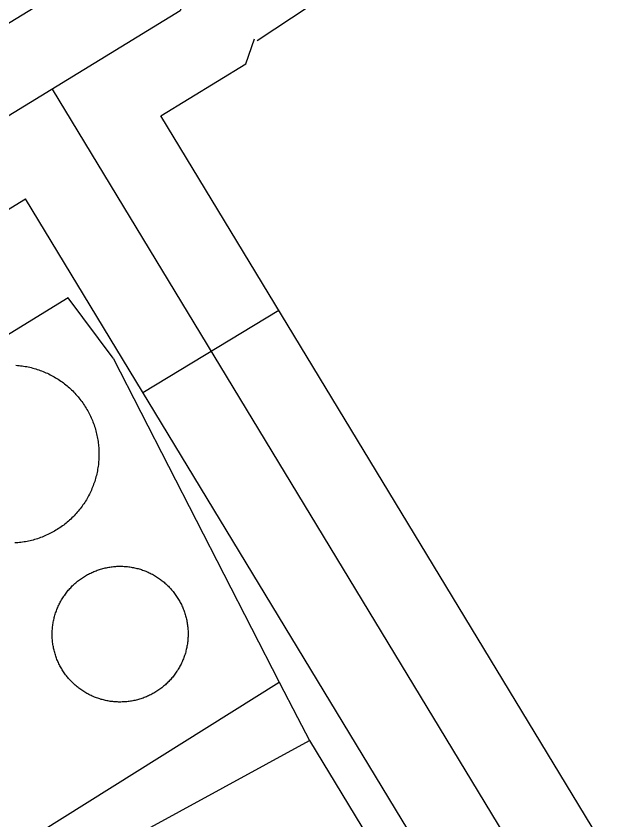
# Model space of a CAD drawing. Extents: x 3651524 to 3689615, y 505651 to 531377.
# Drawn here: x 3681011.2 to 3681126.6, y 516899.4 to 517051.3 of the extents above; entities that cross this region are included whole.
import ezdxf

# ---------------------------------------------------------------- set-up
doc = ezdxf.new("R2010")
doc.units = 0
for name, color, linetype in [('V-DOMW-TANK', 7, 'Continuous'), ('V-ROAD-CNTR', 7, 'Continuous'), ('V-UTIL-LINE', 7, 'Continuous')]:
    doc.layers.add(name, color=color, linetype=linetype)

msp = doc.modelspace()

# ---------------------------------------------------------------- linework, layer by layer
at = {"layer": 'V-DOMW-TANK'}
for points in [[(3681011.193, 516985.308), (3681011.486, 516985.286), (3681011.777, 516985.259), (3681012.07, 516985.226), (3681012.361, 516985.185), (3681012.651, 516985.144), (3681012.94, 516985.095), (3681013.229, 516985.044), (3681013.518, 516984.987), (3681013.804, 516984.923), (3681014.089, 516984.856), (3681014.374, 516984.784), (3681014.656, 516984.706), (3681014.939, 516984.622), (3681015.22, 516984.534), (3681015.496, 516984.44), (3681015.775, 516984.346), (3681016.049, 516984.243), (3681016.323, 516984.137), (3681016.594, 516984.022), (3681016.864, 516983.907), (3681017.13, 516983.786), (3681017.397, 516983.662), (3681017.659, 516983.53), (3681017.921, 516983.395), (3681018.179, 516983.256), (3681018.435, 516983.113), (3681018.687, 516982.963), (3681018.939, 516982.812), (3681019.187, 516982.654), (3681019.432, 516982.492), (3681019.674, 516982.326), (3681019.914, 516982.156), (3681020.151, 516981.982), (3681020.383, 516981.804), (3681020.612, 516981.622), (3681020.839, 516981.435), (3681021.063, 516981.245), (3681021.282, 516981.052), (3681021.501, 516980.854), (3681021.714, 516980.655), (3681021.925, 516980.444), (3681022.13, 516980.235), (3681022.332, 516980.026), (3681022.531, 516979.809), (3681022.726, 516979.59), (3681022.918, 516979.367), (3681023.104, 516979.142), (3681023.289, 516978.912), (3681023.467, 516978.679), (3681023.643, 516978.443), (3681023.813, 516978.206), (3681023.981, 516977.964), (3681024.143, 516977.718), (3681024.3, 516977.472), (3681024.454, 516977.223), (3681024.604, 516976.969), (3681024.749, 516976.715), (3681024.892, 516976.457), (3681025.025, 516976.197)], [(3681025.025, 516976.197), (3681025.161, 516975.934), (3681025.286, 516975.67), (3681025.406, 516975.402), (3681025.525, 516975.134), (3681025.638, 516974.863), (3681025.746, 516974.589), (3681025.849, 516974.314), (3681025.949, 516974.038), (3681026.041, 516973.759), (3681026.131, 516973.481), (3681026.215, 516973.2), (3681026.291, 516972.918), (3681026.369, 516972.631), (3681026.437, 516972.348), (3681026.5, 516972.062), (3681026.559, 516971.773), (3681026.615, 516971.484), (3681026.664, 516971.195), (3681026.707, 516970.905), (3681026.746, 516970.614), (3681026.781, 516970.323), (3681026.809, 516970.03), (3681026.834, 516969.737), (3681026.852, 516969.444), (3681026.865, 516969.151), (3681026.873, 516968.859), (3681026.877, 516968.566), (3681026.875, 516968.271), (3681026.869, 516967.978), (3681026.856, 516967.685), (3681026.838, 516967.392), (3681026.815, 516967.099), (3681026.789, 516966.806), (3681026.756, 516966.516), (3681026.717, 516966.223), (3681026.676, 516965.934), (3681026.627, 516965.643), (3681026.574, 516965.354), (3681026.516, 516965.068), (3681026.453, 516964.781), (3681026.385, 516964.494), (3681026.314, 516964.21), (3681026.236, 516963.927), (3681026.152, 516963.646), (3681026.066, 516963.366), (3681025.972, 516963.087), (3681025.873, 516962.811), (3681025.773, 516962.534), (3681025.664, 516962.262), (3681025.554, 516961.99), (3681025.437, 516961.721), (3681025.316, 516961.453), (3681025.191, 516961.189), (3681025.06, 516960.925), (3681024.925, 516960.665), (3681024.786, 516960.404), (3681024.642, 516960.15), (3681024.493, 516959.897), (3681024.341, 516959.647), (3681024.184, 516959.399), (3681024.022, 516959.155), (3681023.856, 516958.911), (3681023.686, 516958.672), (3681023.512, 516958.436), (3681023.334, 516958.203), (3681023.152, 516957.971), (3681022.965, 516957.744), (3681022.773, 516957.521), (3681022.582, 516957.302), (3681022.384, 516957.085), (3681022.183, 516956.872), (3681021.976, 516956.661), (3681021.767, 516956.456), (3681021.554, 516956.253), (3681021.339, 516956.054), (3681021.12, 516955.858), (3681020.897, 516955.667), (3681020.671, 516955.481), (3681020.442, 516955.297), (3681020.211, 516955.119), (3681019.973, 516954.942), (3681019.735, 516954.772), (3681019.492, 516954.605), (3681019.248, 516954.443), (3681019.002, 516954.283), (3681018.752, 516954.129), (3681018.498, 516953.98), (3681018.245, 516953.834), (3681017.986, 516953.697), (3681017.726, 516953.558), (3681017.464, 516953.429), (3681017.196, 516953.3), (3681016.932, 516953.177), (3681016.663, 516953.06), (3681016.391, 516952.948), (3681016.119, 516952.839), (3681015.844, 516952.735), (3681015.568, 516952.636), (3681015.287, 516952.542), (3681015.011, 516952.454)], [(3681015.011, 516952.454), (3681014.728, 516952.37), (3681014.445, 516952.29), (3681014.163, 516952.217), (3681013.876, 516952.147), (3681013.587, 516952.083), (3681013.303, 516952.024), (3681013.014, 516951.971), (3681012.723, 516951.922), (3681012.434, 516951.879), (3681012.144, 516951.838), (3681011.853, 516951.805), (3681011.56, 516951.776), (3681011.267, 516951.752), (3681010.974, 516951.733)], [(3681024.321, 516945.522), (3681024.513, 516945.634), (3681024.71, 516945.743), (3681024.907, 516945.849), (3681025.105, 516945.952), (3681025.31, 516946.052), (3681025.511, 516946.146), (3681025.714, 516946.238), (3681025.92, 516946.329), (3681026.127, 516946.413), (3681026.336, 516946.494), (3681026.547, 516946.572), (3681026.758, 516946.646), (3681026.971, 516946.716), (3681027.184, 516946.783), (3681027.399, 516946.845), (3681027.616, 516946.904), (3681027.833, 516946.959), (3681028.05, 516947.011), (3681028.269, 516947.058), (3681028.491, 516947.103), (3681028.71, 516947.142), (3681028.931, 516947.178), (3681029.152, 516947.211), (3681029.375, 516947.24), (3681029.599, 516947.264), (3681029.822, 516947.283), (3681030.045, 516947.301), (3681030.268, 516947.316), (3681030.492, 516947.324), (3681030.717, 516947.328), (3681030.94, 516947.33), (3681031.163, 516947.326), (3681031.389, 516947.32), (3681031.612, 516947.31), (3681031.835, 516947.295), (3681032.058, 516947.277), (3681032.281, 516947.256), (3681032.503, 516947.228), (3681032.726, 516947.197), (3681032.947, 516947.164), (3681033.168, 516947.125), (3681033.387, 516947.084), (3681033.607, 516947.039), (3681033.826, 516946.99), (3681034.043, 516946.937), (3681034.26, 516946.879), (3681034.475, 516946.82), (3681034.69, 516946.755), (3681034.903, 516946.687), (3681035.114, 516946.615), (3681035.325, 516946.537), (3681035.534, 516946.46), (3681035.743, 516946.378), (3681035.949, 516946.292), (3681036.154, 516946.202), (3681036.357, 516946.107), (3681036.56, 516946.011), (3681036.758, 516945.911), (3681036.957, 516945.806), (3681037.154, 516945.698), (3681037.348, 516945.587), (3681037.541, 516945.472), (3681037.731, 516945.356), (3681037.92, 516945.235), (3681038.104, 516945.11), (3681038.288, 516944.983), (3681038.471, 516944.852), (3681038.651, 516944.719), (3681038.827, 516944.582), (3681039.001, 516944.44), (3681039.173, 516944.297), (3681039.343, 516944.152), (3681039.511, 516944.002), (3681039.675, 516943.85), (3681039.837, 516943.697), (3681039.994, 516943.539), (3681040.152, 516943.379), (3681040.304, 516943.216), (3681040.455, 516943.052), (3681040.603, 516942.882), (3681040.748, 516942.712), (3681040.889, 516942.538), (3681041.026, 516942.362), (3681041.162, 516942.183), (3681041.295, 516942.003), (3681041.424, 516941.821), (3681041.551, 516941.637), (3681041.672, 516941.448), (3681041.792, 516941.26), (3681041.907, 516941.067), (3681042.02, 516940.875), (3681042.13, 516940.68), (3681042.237, 516940.482), (3681042.337, 516940.283), (3681042.438, 516940.082), (3681042.532, 516939.879), (3681042.624, 516939.677), (3681042.712, 516939.47), (3681042.798, 516939.265), (3681042.878, 516939.056)], [(3681018.04, 516934.325), (3681018.04, 516934.548), (3681018.042, 516934.772), (3681018.05, 516934.997), (3681018.06, 516935.22), (3681018.075, 516935.443), (3681018.095, 516935.667), (3681018.118, 516935.89), (3681018.144, 516936.111), (3681018.173, 516936.332), (3681018.208, 516936.553), (3681018.247, 516936.775), (3681018.288, 516936.998), (3681018.335, 516937.215), (3681018.384, 516937.432), (3681018.437, 516937.651), (3681018.494, 516937.866), (3681018.556, 516938.083), (3681018.619, 516938.296), (3681018.687, 516938.509), (3681018.761, 516938.722), (3681018.836, 516938.933), (3681018.916, 516939.142), (3681018.998, 516939.351), (3681019.086, 516939.556), (3681019.176, 516939.763), (3681019.271, 516939.965), (3681019.367, 516940.166), (3681019.469, 516940.365), (3681019.574, 516940.565), (3681019.68, 516940.762), (3681019.793, 516940.957), (3681019.907, 516941.149), (3681020.024, 516941.34), (3681020.147, 516941.528), (3681020.27, 516941.714), (3681020.399, 516941.897), (3681020.53, 516942.079), (3681020.663, 516942.259), (3681020.8, 516942.435), (3681020.942, 516942.611), (3681021.085, 516942.783), (3681021.23, 516942.953), (3681021.38, 516943.119), (3681021.534, 516943.283), (3681021.687, 516943.447), (3681021.845, 516943.605), (3681022.007, 516943.762), (3681022.168, 516943.916), (3681022.334, 516944.066), (3681022.504, 516944.215), (3681022.674, 516944.358), (3681022.848, 516944.5), (3681023.025, 516944.639), (3681023.203, 516944.774), (3681023.383, 516944.907), (3681023.567, 516945.036), (3681023.752, 516945.163), (3681023.94, 516945.288), (3681024.128, 516945.405), (3681024.321, 516945.522)], [(3681042.878, 516939.056), (3681042.956, 516938.847), (3681043.029, 516938.634), (3681043.099, 516938.421), (3681043.165, 516938.206), (3681043.228, 516937.993), (3681043.287, 516937.776), (3681043.341, 516937.559), (3681043.392, 516937.342), (3681043.441, 516937.123), (3681043.484, 516936.904), (3681043.523, 516936.682), (3681043.56, 516936.461), (3681043.591, 516936.24), (3681043.617, 516936.019), (3681043.644, 516935.796), (3681043.664, 516935.572), (3681043.681, 516935.349), (3681043.693, 516935.126), (3681043.701, 516934.903), (3681043.705, 516934.677), (3681043.709, 516934.454), (3681043.703, 516934.231), (3681043.697, 516934.008), (3681043.685, 516933.782), (3681043.67, 516933.559), (3681043.652, 516933.336), (3681043.629, 516933.115), (3681043.603, 516932.892), (3681043.572, 516932.67), (3681043.537, 516932.449), (3681043.5, 516932.228), (3681043.457, 516932.007), (3681043.412, 516931.788), (3681043.363, 516931.571), (3681043.31, 516931.354), (3681043.253, 516931.136), (3681043.191, 516930.921), (3681043.126, 516930.706), (3681043.058, 516930.493), (3681042.986, 516930.28), (3681042.911, 516930.069), (3681042.831, 516929.861), (3681042.747, 516929.652), (3681042.661, 516929.447), (3681042.571, 516929.242), (3681042.476, 516929.037), (3681042.378, 516928.837), (3681042.278, 516928.636), (3681042.173, 516928.439), (3681042.065, 516928.241), (3681041.954, 516928.046), (3681041.84, 516927.854), (3681041.721, 516927.661), (3681041.6, 516927.477), (3681041.475, 516927.29), (3681041.348, 516927.106), (3681041.217, 516926.924), (3681041.082, 516926.744), (3681040.945, 516926.567), (3681040.805, 516926.393), (3681040.662, 516926.219), (3681040.514, 516926.051), (3681040.365, 516925.883), (3681040.213, 516925.72), (3681040.058, 516925.558), (3681039.9, 516925.398), (3681039.74, 516925.242), (3681039.576, 516925.089), (3681039.411, 516924.937), (3681039.243, 516924.79), (3681039.071, 516924.644), (3681038.897, 516924.503), (3681038.722, 516924.364), (3681038.542, 516924.229), (3681038.362, 516924.095), (3681038.18, 516923.966), (3681037.993, 516923.842), (3681037.807, 516923.719), (3681037.617, 516923.598), (3681037.426, 516923.481), (3681037.232, 516923.37), (3681037.037, 516923.26), (3681036.838, 516923.153), (3681036.642, 516923.051), (3681036.439, 516922.953), (3681036.236, 516922.856), (3681036.031, 516922.764), (3681035.827, 516922.676), (3681035.618, 516922.59), (3681035.409, 516922.508), (3681035.2, 516922.43), (3681034.989, 516922.357), (3681034.776, 516922.287), (3681034.561, 516922.222), (3681034.346, 516922.158), (3681034.131, 516922.099), (3681033.914, 516922.043), (3681033.695, 516921.992), (3681033.475, 516921.945), (3681033.256, 516921.9)], [(3681033.256, 516921.9), (3681033.035, 516921.861), (3681032.814, 516921.824), (3681032.593, 516921.791), (3681032.372, 516921.763), (3681032.148, 516921.738), (3681031.925, 516921.718), (3681031.702, 516921.701), (3681031.479, 516921.689), (3681031.253, 516921.681), (3681031.03, 516921.675), (3681030.807, 516921.675), (3681030.582, 516921.677), (3681030.358, 516921.683), (3681030.135, 516921.693), (3681029.912, 516921.707), (3681029.689, 516921.726), (3681029.465, 516921.748), (3681029.242, 516921.775), (3681029.021, 516921.806), (3681028.8, 516921.839), (3681028.579, 516921.88), (3681028.36, 516921.918), (3681028.138, 516921.963), (3681027.921, 516922.013), (3681027.704, 516922.066), (3681027.487, 516922.123), (3681027.272, 516922.183), (3681027.057, 516922.248), (3681026.844, 516922.316), (3681026.631, 516922.387), (3681026.42, 516922.463), (3681026.211, 516922.543), (3681026.004, 516922.625), (3681025.798, 516922.711), (3681025.593, 516922.803), (3681025.388, 516922.895), (3681025.187, 516922.992), (3681024.987, 516923.094), (3681024.79, 516923.196), (3681024.591, 516923.305), (3681024.399, 516923.416), (3681024.206, 516923.53), (3681024.016, 516923.647), (3681023.827, 516923.768), (3681023.641, 516923.893), (3681023.457, 516924.02), (3681023.276, 516924.151), (3681023.096, 516924.286), (3681022.92, 516924.421), (3681022.746, 516924.56), (3681022.572, 516924.706), (3681022.402, 516924.851), (3681022.238, 516925.001), (3681022.072, 516925.152), (3681021.91, 516925.306), (3681021.751, 516925.464), (3681021.595, 516925.623), (3681021.441, 516925.787), (3681021.292, 516925.953), (3681021.144, 516926.121), (3681020.999, 516926.293), (3681020.858, 516926.465), (3681020.718, 516926.641), (3681020.583, 516926.819), (3681020.45, 516927), (3681020.321, 516927.182), (3681020.196, 516927.366), (3681020.073, 516927.555), (3681019.955, 516927.743), (3681019.838, 516927.935), (3681019.725, 516928.128), (3681019.617, 516928.323), (3681019.51, 516928.521), (3681019.408, 516928.72), (3681019.309, 516928.921), (3681019.213, 516929.125), (3681019.121, 516929.326), (3681019.033, 516929.533), (3681018.949, 516929.74), (3681018.869, 516929.949), (3681018.791, 516930.158), (3681018.72, 516930.368), (3681018.646, 516930.581), (3681018.58, 516930.797), (3681018.519, 516931.012), (3681018.46, 516931.227), (3681018.404, 516931.444), (3681018.353, 516931.661), (3681018.306, 516931.88), (3681018.263, 516932.099), (3681018.222, 516932.32), (3681018.187, 516932.541), (3681018.154, 516932.761), (3681018.128, 516932.984), (3681018.103, 516933.207), (3681018.083, 516933.43), (3681018.066, 516933.653), (3681018.054, 516933.877), (3681018.046, 516934.1), (3681018.04, 516934.325)]]:
    msp.add_lwpolyline(points, dxfattribs=at)
at = {"layer": 'V-ROAD-CNTR'}
msp.add_line((3681035.173, 516980.188), (3681060.83, 516995.736), dxfattribs=at)
for points in [[(3680926.646, 517160.646), (3680952.622, 517164.176), (3680979.1, 517164.985), (3680990.245, 517161.548), (3681009.096, 517144.52), (3681030.204, 517115.618), (3681046.124, 517083.239), (3681046.911, 517065.422), (3681042.242, 517052.295), (3680973.302, 517010.051), (3680868.551, 516938.763), (3680857.949, 516923.146), (3680853.78, 516908.039), (3680856.795, 516889.734), (3680875.241, 516837.067), (3680959.234, 516698.94), (3681019.625, 516597.132), (3681037.504, 516573.172), (3681055.352, 516561.09), (3681084.829, 516550.027), (3681131.372, 516542.967)], [(3680891.515, 516972.536), (3680965.159, 517022.653), (3681029.886, 517062.316), (3681031.796, 517067.688), (3681031.277, 517079.439), (3681017.32, 517107.827), (3680997.894, 517134.425), (3680982.653, 517148.192), (3680977.064, 517149.916), (3680953.864, 517149.207), (3680928.666, 517145.783)], [(3681056.76, 517046.697), (3681076.392, 517059.73), (3681102.708, 517077.204), (3681129.027, 517094.673)], [(3681038.576, 517032.457), (3681054.598, 517042.274), (3681056.264, 517046.958)], [(3681018.012, 517037.448), (3681174.087, 516779.907), (3681385.827, 516424.074), (3681460.868, 516302.752)], [(3681473.625, 516310.643), (3681398.652, 516431.855), (3681186.947, 516787.629), (3681038.576, 517032.457)], [(3681414.288, 516349.546), (3681388.246, 516354.362), (3681370.783, 516362.025), (3681362, 516370.022), (3681346.9, 516390.199), (3681302.923, 516472.437), (3681275.614, 516509.626), (3681252.165, 516529.021), (3681226.521, 516541.218), (3681195.955, 516552.199), (3681170.065, 516557.036), (3681132.683, 516557.94), (3681088.63, 516564.622), (3681062.288, 516574.509), (3681048.011, 516584.173), (3681032.121, 516605.467), (3680972.093, 516706.663), (3680888.877, 516843.513), (3680871.383, 516893.46), (3680869.116, 516907.225), (3680871.75, 516916.769), (3680879.355, 516927.971), (3680981.445, 516997.449), (3681012.997, 517016.782)], [(3681414.288, 516349.546), (3681373.002, 516416.293), (3681161.227, 516772.185), (3681012.997, 517016.782)]]:
    msp.add_lwpolyline(points, dxfattribs=at)
at = {"layer": 'V-UTIL-LINE'}
for points in [[(3681029.556, 516986.633), (3681021.069, 516998.059), (3680952.09, 516955.676), (3680993.034, 516882.91), (3681060.933, 516925.457)], [(3681029.556, 516986.633), (3681060.933, 516925.457), (3681064.368, 516918.765), (3681066.61, 516914.39)], [(3680984.709, 516869.709), (3681066.61, 516914.39), (3681124.091, 516819.566), (3681184.974, 516719.57), (3681248.857, 516613.045), (3681249.539, 516611.141), (3681249.812, 516608.419), (3681248.317, 516604.88), (3681248.046, 516602.566), (3681250.363, 516596.442), (3681274.607, 516557.399), (3681328.41, 516468.696), (3681357.014, 516420.67), (3681404.415, 516341.22), (3681405.64, 516339.316), (3681407.682, 516339.723), (3681420.877, 516347.624), (3681457.61, 516370.372)]]:
    msp.add_lwpolyline(points, dxfattribs=at)

doc.saveas('drawing.dxf')
